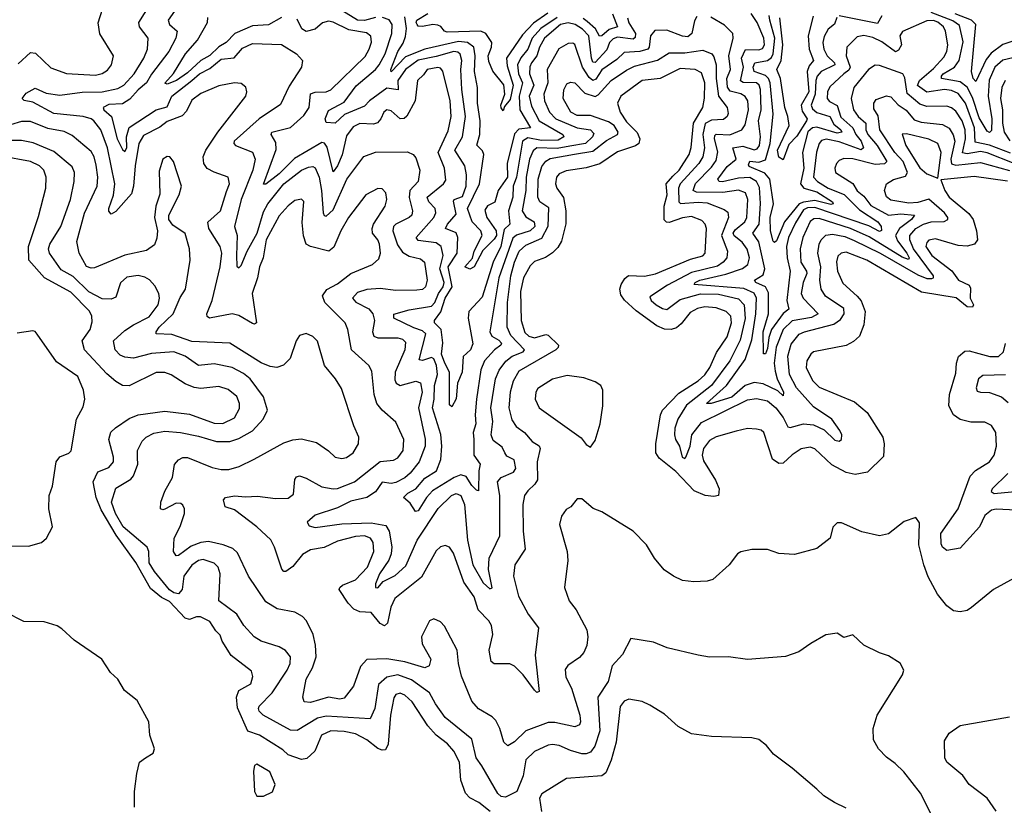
# Model space of a CAD drawing. Extents: x 1933546 to 2138868, y 524910 to 667279.
# Tile 326 of 466: x 2039426 to 2043821, y 611083 to 614587. Entities that reach past the tile are written whole.
import ezdxf

# ---------------------------------------------------------------- set-up
doc = ezdxf.new("R2010")
doc.units = 0

msp = doc.modelspace()

# ---------------------------------------------------------------- linework, layer by layer
at = {"layer": '0CON10XD'}
for points in [[(2042604.2, 613234.2), (2042600.3, 613265), (2042579.5, 613285), (2042535, 613302), (2042485, 613305.9), (2042451.5, 613298.5), (2042418.9, 613281.1), (2042379.3, 613230.7), (2042357.6, 613212.4), (2042335, 613204.7), (2042305, 613205.8), (2042270.8, 613220.8), (2042178.7, 613288.7), (2042126.3, 613336.3), (2042110.2, 613360.2), (2042105.8, 613385), (2042110.5, 613405), (2042127.5, 613432.5), (2042144.2, 613445.8), (2042215, 613442.4), (2042265, 613453.3), (2042421.3, 613518.7), (2042475, 613534.1), (2042486.1, 613545), (2042492.4, 613655), (2042485.9, 613675), (2042471.6, 613691.6), (2042425, 613708.3), (2042385, 613703.7), (2042325, 613682.2), (2042313.6, 613683.6), (2042303.7, 613693.7), (2042303.6, 613755), (2042316.4, 613805), (2042311.6, 613855), (2042341.6, 613888.4), (2042370, 613915), (2042414.9, 613985.1), (2042423.8, 614016.2), (2042434, 614125), (2042476.1, 614195), (2042483.4, 614236.6), (2042485.2, 614305), (2042469.4, 614349.4), (2042442, 614365), (2042375, 614369), (2042285, 614324.8), (2042204.5, 614315.5), (2042110, 614245), (2042095.3, 614215), (2042106.2, 614175), (2042135, 614131), (2042183.1, 614083.1), (2042193.8, 614055), (2042190, 614035), (2042175, 614024.8), (2042095, 613997.6), (2042016.2, 613943.8), (2041955, 613925.6), (2041865, 613913.3), (2041835, 613899.1), (2041822.9, 613885), (2041818.2, 613855), (2041824.7, 613835), (2041854.1, 613794.1), (2041864, 613735), (2041864.4, 613675.6), (2041845, 613599.4), (2041828.8, 613571.2), (2041805, 613546.7), (2041774, 613526), (2041725, 613507.6), (2041705, 613489.2), (2041675, 613435.6), (2041662.3, 613375), (2041665.2, 613245), (2041681.4, 613191.4), (2041698.9, 613175), (2041725, 613167.7), (2041775, 613182.1), (2041785, 613180), (2041831.1, 613135), (2041830, 613125), (2041819.6, 613115), (2041655, 613019.5), (2041628.8, 612975), (2041615.7, 612925), (2041610.2, 612855), (2041622.8, 612802.8), (2041642.4, 612772.4), (2041679.6, 612745), (2041714.5, 612705), (2041745.6, 612685.6), (2041750.3, 612675), (2041736.6, 612615), (2041738.1, 612535), (2041725.5, 612514.5), (2041694, 612486), (2041679.6, 612465), (2041672, 612425), (2041674.1, 612305), (2041682.9, 612225), (2041637.3, 612155), (2041630.8, 612105), (2041652.5, 612015), (2041696.4, 611935), (2041742.5, 611875), (2041727.8, 611752.2), (2041745, 611591.2), (2041735, 611586), (2041725, 611596), (2041673.6, 611665), (2041635, 611703.5), (2041613.6, 611713.6), (2041545, 611714.3), (2041531.4, 611725), (2041522.7, 611775), (2041538.8, 611845), (2041532.7, 611885), (2041521.2, 611905), (2041472.3, 611955), (2041455, 612013.3), (2041408.5, 612078.5), (2041362.5, 612207.5), (2041345, 612234.3), (2041325, 612242.2), (2041305, 612235.5), (2041285, 612218.1), (2041219.5, 612100.5), (2041101.3, 612005), (2041082.7, 611967.3), (2041067.7, 611895), (2041055, 611883.6), (2041035, 611893.8), (2040995, 611942.7), (2040945, 611946), (2040917.9, 611957.9), (2040892.7, 611985), (2040852.9, 612045), (2040855.4, 612055), (2040867.9, 612065), (2040925, 612088.6), (2040978.8, 612145), (2041007.2, 612215), (2041004.3, 612254.3), (2040992.7, 612275), (2040965, 612284.3), (2040925, 612282.2), (2040845, 612261.7), (2040785, 612232.6), (2040725, 612222.4), (2040688.9, 612201.1), (2040645, 612148.7), (2040615, 612125.5), (2040605, 612125.6), (2040596.1, 612136.1), (2040564.2, 612234.2), (2040546.7, 612266.7), (2040485.6, 612325), (2040385, 612401.1), (2040343.8, 612413.8), (2040335.7, 612445), (2040344.7, 612455.3), (2040385, 612462.5), (2040435, 612458.3), (2040487.6, 612462.4), (2040568.3, 612451.7), (2040625, 612452.7), (2040648.8, 612471.2), (2040655, 612536.7), (2040661.8, 612548.2), (2040675, 612552.7), (2040705, 612542.7), (2040775, 612503.1), (2040825, 612494.1), (2040845, 612496.6), (2040920.9, 612525), (2041035, 612615.7), (2041095, 612622.3), (2041115, 612632.1), (2041137.8, 612665), (2041140.4, 612715), (2041105, 612791.1), (2041043.8, 612845), (2041021.3, 612875), (2041008.4, 612915), (2040998.5, 613018.5), (2040984.5, 613045), (2040908.2, 613115), (2040891.5, 613205), (2040879.2, 613235), (2040789.1, 613325), (2040778.2, 613355), (2040796.9, 613383.1), (2040845, 613408.4), (2040905, 613454.1), (2041000.6, 613495), (2041030.1, 613519.9), (2041037.6, 613545), (2041032.9, 613585), (2041025.5, 613605.5), (2041001.9, 613635), (2040999.5, 613655), (2041005.2, 613675), (2041058.2, 613755), (2041065.4, 613785.4), (2041061.1, 613815), (2041045, 613833.1), (2041025, 613834.5), (2040972.2, 613805), (2040894.1, 613705), (2040859.2, 613645), (2040828.3, 613571.7), (2040805.8, 613554.2), (2040725, 613575.4), (2040705.8, 613585.8), (2040692.7, 613622.7), (2040687.6, 613682.4), (2040695.3, 613775.3), (2040685, 613786.7), (2040655, 613780), (2040625, 613756.8), (2040585, 613711.5), (2040526.4, 613605), (2040513.9, 613525), (2040496.2, 613485), (2040488, 613435), (2040464.4, 613365.6), (2040482.9, 613235), (2040475, 613229.5), (2040465, 613232.3), (2040405, 613267.3), (2040375, 613275.3), (2040273.3, 613255), (2040262.8, 613262.8), (2040261.8, 613275), (2040286.2, 613333.8), (2040322, 613485), (2040328.4, 613545), (2040321.2, 613575), (2040271.3, 613655), (2040266.2, 613683.8), (2040322.8, 613735), (2040349, 613821), (2040362.3, 613855), (2040356.9, 613885), (2040295, 613906.2), (2040263.8, 613923.8), (2040248.8, 613945), (2040244.7, 613974.7), (2040257.6, 614005), (2040311.2, 614085), (2040435.7, 614245), (2040440.8, 614265), (2040435.8, 614285.8), (2040415, 614302), (2040385, 614305.6), (2040315, 614291.5), (2040235, 614257.1), (2040195, 614228.1), (2040171.1, 614178.9), (2040151.3, 614158.7), (2040085, 614132.3), (2040052.2, 614107.8), (2039979.6, 614070.4), (2039958.6, 614035), (2039941.3, 613935), (2039934.8, 613845), (2039925, 613810), (2039855, 613731.1), (2039835, 613719.2), (2039825, 613733.3), (2039824.7, 613745), (2039845, 613804.4), (2039851.5, 613855), (2039818.2, 614015), (2039789.3, 614095), (2039757.9, 614135), (2039745, 614145.2), (2039710, 614155), (2039578.4, 614168.4), (2039485, 614218.6), (2039446.5, 614226.5), (2039438.1, 614235), (2039455, 614259.1), (2039495, 614281.5), (2039545, 614258.4), (2039605, 614250), (2039705, 614263.6), (2039795, 614265.7), (2039865, 614280.4), (2039891.2, 614295), (2039937.2, 614345), (2039980.3, 614415), (2039996.4, 614455), (2039999.2, 614505), (2039961.8, 614555), (2039958.5, 614575), (2040008.7, 614655)], [(2040138.6, 614655), (2040089.4, 614585), (2040095.4, 614565), (2040130, 614535), (2040122.9, 614505), (2040092.4, 614445), (2040015, 614344.2), (2039992.3, 614305), (2039955, 614274.4), (2039918.1, 614231.9), (2039885, 614210.8), (2039825, 614209.2), (2039798.5, 614195), (2039802.3, 614185), (2039836, 614155), (2039861.7, 614055), (2039885, 614007.1), (2039895, 613998.9), (2039904.7, 614015.3), (2039903.9, 614065), (2039914.5, 614105.5), (2040035, 614184.8), (2040085, 614198.4), (2040105.4, 614245), (2040195, 614316.2), (2040229.4, 614345), (2040275, 614368.8), (2040325, 614411), (2040383.4, 614416.6), (2040420.3, 614459.7), (2040465, 614481.2), (2040595, 614476.2), (2040661.9, 614435), (2040688.6, 614405), (2040684.4, 614375), (2040629.2, 614290.8), (2040591, 614209), (2040495, 614144.7), (2040383.5, 614045), (2040381.8, 614035), (2040390, 614025), (2040465.6, 613995.6), (2040477.5, 613965), (2040467.5, 613915), (2040415.1, 613784.9), (2040384.7, 613665), (2040396.7, 613625), (2040393.8, 613535), (2040395, 613487.5), (2040405, 613480), (2040415, 613490.6), (2040441.3, 613555), (2040486, 613635), (2040515, 613729.2), (2040533.6, 613765), (2040605, 613854.8), (2040685, 613915.8), (2040715, 613929.7), (2040735, 613932.3), (2040745, 613925.5), (2040763.5, 613885), (2040774, 613825), (2040780.3, 613725), (2040785, 613712.9), (2040795, 613710.4), (2040825, 613738.4), (2040887.4, 613875), (2040962.7, 613977.3), (2041014.7, 613995.3), (2041157.9, 613997.9), (2041182.9, 613985), (2041195, 613970), (2041212.2, 613915), (2041204.7, 613865), (2041168.1, 613825), (2041164.2, 613794.2), (2041180.4, 613735), (2041176.2, 613715), (2041165, 613704), (2041105, 613674.7), (2041095.2, 613664.8), (2041092.3, 613645), (2041113.1, 613583.1), (2041135, 613550.3), (2041165, 613532.6), (2041215, 613520.4), (2041233.1, 613505), (2041244.7, 613425.3), (2041238.5, 613395), (2041225, 613383.8), (2041199.5, 613380.5), (2041105, 613378.6), (2041035, 613388.1), (2040975.9, 613384.1), (2040935, 613370.2), (2040912, 613345), (2040926.2, 613326.2), (2040985, 613296.6), (2041003.3, 613275), (2041009.6, 613245), (2041001.9, 613195), (2041007.3, 613175), (2041025, 613168.3), (2041115, 613168.6), (2041135, 613162.3), (2041149.2, 613149.2), (2041146.2, 613115), (2041102.5, 613015), (2041101.2, 612981.2), (2041106.5, 612965), (2041125, 612955.4), (2041195, 612974.6), (2041215, 612966.5), (2041223.3, 612925), (2041206.3, 612855), (2041236.1, 612716.1), (2041237, 612685), (2041209.1, 612615), (2041169, 612565), (2041145, 612544), (2041105, 612522.5), (2041085, 612517.8), (2041045, 612524), (2041015, 612481.7), (2040976.2, 612455), (2040905, 612438.7), (2040845, 612410.2), (2040745, 612377.1), (2040710, 612345), (2040719.2, 612329.2), (2040745, 612322.1), (2040865, 612337.6), (2040995, 612343.2), (2041060.6, 612330.6), (2041076.1, 612306.1), (2041087, 612235), (2041084, 612205), (2041074, 612176), (2041032.8, 612115), (2041015, 612070), (2041014.5, 612054.5), (2041025, 612052.9), (2041048.5, 612081.5), (2041102.4, 612107.6)], [(2039419.5, 614390.5), (2039475, 614440.4), (2039497.3, 614437.3), (2039565, 614372.3), (2039635, 614347.2), (2039765, 614339.2), (2039795, 614346.8), (2039818.7, 614361.3), (2039835.5, 614385), (2039845.6, 614425), (2039783.7, 614523.6), (2039776.9, 614573.1), (2039796.6, 614633.4)], [(2041015, 614596.7), (2040965, 614583.2), (2040934.9, 614584.9), (2040865, 614628.1)], [(2041784.2, 614615.9), (2041719.4, 614570.6), (2041670.8, 614519.2), (2041598.7, 614415), (2041601.6, 614381.6), (2041629.3, 614295), (2041615, 614231.1), (2041590.7, 614199.3), (2041585, 614180), (2041575, 614193.8), (2041574.7, 614205), (2041591.6, 614255), (2041586.9, 614296.9), (2041537.8, 614357.7), (2041521, 614401), (2041517.4, 614425), (2041532.6, 614465), (2041533.8, 614485), (2041507.5, 614525), (2041485, 614536.3), (2041335, 614530.5), (2041321.9, 614535), (2041306, 614556), (2041292.6, 614562.6), (2041270, 614565), (2041225, 614556.9), (2041205, 614558.6), (2041200, 614565), (2041195.5, 614575), (2041199.1, 614585), (2041247.5, 614615)], [(2042073.1, 614613.1), (2042094.5, 614555), (2042057.1, 614542.9), (2042025, 614514.4), (2042015, 614513.4), (2041996.4, 614546.4), (2041959.2, 614579.2), (2041941.5, 614591.5)], [(2043105.7, 614345), (2043042.9, 614287.1), (2043031.9, 614265), (2043030, 614235), (2043041.2, 614221.2), (2043075, 614203.4), (2043091.6, 614151.6), (2043144.9, 614104.9), (2043158, 614075), (2043181.8, 614045), (2043192.5, 614015), (2043183.1, 614006.9), (2043085, 614041.4), (2043026.6, 614053.4), (2043005, 614048.7), (2042994.8, 614035.2), (2042983.4, 613996.6), (2042970, 613885), (2042987.5, 613865), (2043035, 613835.2), (2043107.2, 613807.2), (2043175, 613738.8), (2043256.6, 613685), (2043271.1, 613665), (2043272.8, 613647.2), (2043265, 613642), (2043217.1, 613667.1), (2042975, 613749.1), (2042942.8, 613747.2), (2042925, 613739.1), (2042889.2, 613680.8), (2042858.5, 613615), (2042849.9, 613575), (2042851.8, 613525), (2042866.2, 613465), (2042851.3, 613335), (2042859.1, 613295), (2042835, 613277), (2042782.2, 613205), (2042770.3, 613169.7), (2042765, 613120), (2042755, 613097.1), (2042746.4, 613096.4), (2042745.6, 613195), (2042768.7, 613275), (2042768.5, 613368.5), (2042756, 613396), (2042712.2, 613415), (2042706.7, 613425), (2042745, 613448.8), (2042752.8, 613475), (2042725.3, 613595.3), (2042699.5, 613635), (2042726.9, 613675), (2042732.9, 613767.1), (2042728.7, 613838.7), (2042715.1, 613865.1), (2042685, 613882.4), (2042635, 613880.6), (2042563.9, 613863.9), (2042549.2, 613865), (2042542.8, 613875), (2042585, 613932.7), (2042623.8, 613965), (2042609.3, 614015), (2042655, 614022.8), (2042705, 614006.6), (2042718.9, 614011.1), (2042729, 614025), (2042733.5, 614065), (2042724.9, 614135), (2042736.5, 614185), (2042733.5, 614275), (2042726.6, 614295), (2042714.9, 614304.9), (2042656.4, 614306.4), (2042644.4, 614314.4), (2042657.7, 614375), (2042647.7, 614415), (2042665.9, 614454.1), (2042725, 614451.7), (2042741.7, 614458.3), (2042750.7, 614475), (2042747.6, 614505), (2042719, 614575), (2042691, 614615)], [(2043073.2, 614596.8), (2043063.1, 614566.9), (2043035.9, 614544.1), (2043017.7, 614512.3), (2043011.3, 614485), (2043015.2, 614455), (2043030, 614425), (2043064.1, 614395), (2043064.4, 614385), (2043003.9, 614356.1), (2042986.1, 614335), (2042979.9, 614315), (2042977.9, 614255), (2042958.7, 614205), (2042965, 614189.8), (2042985, 614173.2), (2043042.8, 614155), (2043060.8, 614120.8), (2043092.2, 614095), (2043096.5, 614085), (2043075, 614081.3), (2042985, 614107.2), (2042965, 614103.9), (2042945, 614087.3), (2042920.1, 613995), (2042926.5, 613925), (2042911.3, 613855), (2042926.6, 613835), (2042985, 613818.8), (2043053.9, 613773.9), (2043058.2, 613765), (2043047.7, 613762.3), (2042975, 613779.7), (2042925, 613773.5), (2042905.4, 613765), (2042841, 613685), (2042805, 613600.8), (2042795, 613592.9), (2042789.3, 613599.3), (2042777.8, 613645), (2042777, 613705), (2042790.7, 613765), (2042774.9, 613874.9), (2042752, 613902), (2042682.6, 613932.6), (2042679.1, 613939.1), (2042685, 613955.2), (2042725, 613951.6), (2042755, 613961.1), (2042776.1, 614035), (2042789.5, 614165), (2042775.7, 614305.7), (2042768.6, 614325), (2042755, 614338.6), (2042704.8, 614355), (2042700.1, 614375), (2042707.2, 614395), (2042764.7, 614405.3), (2042781.6, 614418.4), (2042790.1, 614435), (2042796.5, 614505), (2042774.9, 614584.9), (2042771.7, 614605)], [(2042967.9, 614602.1), (2042946.1, 614515), (2042949.9, 614455), (2042969, 614405), (2042949.7, 614380.3), (2042941.8, 614355), (2042948.7, 614265), (2042914.2, 614205), (2042918.9, 614178.9), (2042941, 614145), (2042939, 614135), (2042895, 614068), (2042860.2, 614029.8), (2042835, 613961.2), (2042815, 613973.1), (2042809, 614005), (2042861.8, 614115), (2042855.2, 614155.2), (2042841.7, 614195), (2042822, 614325), (2042806.4, 614365), (2042824.9, 614405), (2042833.2, 614475), (2042819.8, 614595)], [(2043275, 614604.1), (2043255, 614569.1), (2043085, 614604.1)], [(2043885, 614423.1), (2043815, 614406), (2043779.4, 614375), (2043753.3, 614316.7), (2043749.3, 614245), (2043766.2, 614145), (2043765, 614093.3), (2043755, 614083.3), (2043745, 614089.1), (2043709.4, 614149.4), (2043679.6, 614239.6), (2043655, 614285.2), (2043625, 614308.9), (2043541.5, 614325), (2043540.5, 614335), (2043548.3, 614345), (2043599, 614375), (2043620.3, 614405), (2043637.8, 614487.8), (2043621.6, 614561.6), (2043591.7, 614581.7), (2043495, 614619.5)], [(2043898.5, 614505), (2043815, 614476.6), (2043762.4, 614437.6), (2043740.8, 614409.2), (2043695, 614311.5), (2043683, 614325), (2043675.3, 614355), (2043694.2, 614565), (2043675.1, 614585.1), (2043602.5, 614612.5)], [(2040595, 614597.2), (2040536.7, 614563.3), (2040465, 614560), (2040386.2, 614525), (2040348.1, 614485), (2040315, 614466.1), (2040275, 614426.4), (2040235.7, 614404.3), (2040175, 614349.4), (2040126.2, 614315), (2040085, 614298.8), (2040073.8, 614303.8), (2040113.4, 614346.6), (2040165.8, 614435), (2040220.8, 614495), (2040264.8, 614575), (2040266.1, 614596.1)], [(2041244.6, 614365), (2041229.5, 614340.5), (2041202.5, 614315), (2041191.3, 614225), (2041154, 614156), (2041143.3, 614146.7), (2041125, 614144.7), (2041085, 614180), (2041065, 614184.2), (2041051.4, 614175), (2041038.5, 614145), (2041022.9, 614127.1), (2041005, 614121.1), (2040945, 614123.2), (2040915, 614109.1), (2040885, 614068.9), (2040865.7, 613984.3), (2040845, 613934.6), (2040825, 613908.6), (2040798.5, 614018.5), (2040786.5, 614036.5), (2040775, 614039.4), (2040652.6, 613967.4), (2040585, 613898.6), (2040525, 613853.6), (2040515, 613853.8), (2040571.7, 614008.3), (2040569.4, 614039.4), (2040548.5, 614075), (2040552.5, 614085), (2040635, 614105.9), (2040695, 614158.8), (2040717.8, 614195), (2040724.6, 614255.4), (2040745, 614263.3), (2040795, 614264.8), (2040815, 614273.8), (2040968, 614422), (2040987, 614455), (2040996.6, 614486.6), (2040993.4, 614513.4), (2040975, 614527.7), (2040895, 614541.4), (2040825, 614576), (2040805, 614580.2), (2040777.5, 614572.5), (2040745, 614544), (2040705, 614534.2), (2040686.1, 614546.1), (2040665, 614588.5)], [(2042139.5, 614595), (2042145, 614573.3), (2042175.1, 614525.1), (2042173.1, 614506.9), (2042165, 614500.6), (2042095, 614508.9), (2042075, 614501.9), (2042059.2, 614485), (2042047.7, 614452.3), (2041995, 614395.7), (2041985, 614397.8), (2041978.6, 614415), (2041967.1, 614515), (2041938.4, 614545), (2041906, 614566), (2041875, 614572.6), (2041839.7, 614565), (2041769, 614505), (2041746.3, 614465), (2041735.1, 614425), (2041711.1, 614395), (2041703.9, 614376.1), (2041702.5, 614345), (2041721.5, 614295), (2041701.1, 614245), (2041710.9, 614200.9), (2041745.1, 614135.1), (2041850.4, 614075), (2041854.7, 614065), (2041830.2, 614049.8), (2041755, 614048.2), (2041695, 614060.6), (2041670.2, 614045), (2041643.9, 613885), (2041629.4, 613845), (2041627.9, 613795), (2041608.1, 613735), (2041614.8, 613675.2), (2041588.8, 613651.2), (2041573.8, 613575), (2041540.2, 613505), (2041490.3, 613349.7), (2041431.1, 613285), (2041427.9, 613255), (2041448.5, 613141.5), (2041438.2, 613115), (2041405.8, 613084.2), (2041401.7, 613015), (2041381.2, 612965), (2041375, 612896), (2041355, 612860), (2041345, 612868.8), (2041344.5, 613015), (2041324.2, 613055), (2041309.6, 613095), (2041315.6, 613145.6), (2041307.4, 613205), (2041277.5, 613235), (2041277.5, 613245), (2041306.9, 613283.1), (2041326.1, 613345), (2041357.5, 613395), (2041339.2, 613485), (2041379, 613545), (2041382.3, 613615), (2041375, 613635.8), (2041326.5, 613655), (2041336, 613675), (2041375, 613720), (2041362.3, 613777.7), (2041365.8, 613784.2), (2041402.4, 613797.6), (2041419.5, 613845), (2041421.3, 613895), (2041413.6, 613935), (2041369, 614005), (2041402.4, 614065), (2041415.8, 614155), (2041400, 614275), (2041395.5, 614365), (2041400.2, 614405), (2041392.8, 614432.8), (2041382.6, 614442.6), (2041365, 614445.1), (2041285, 614422.3), (2041205, 614405.9), (2041147.8, 614365), (2041114.1, 614315), (2041115.4, 614274.6), (2041065, 614281), (2040987.7, 614225), (2040965, 614201), (2040875.8, 614164.2), (2040835, 614125.5), (2040795, 614128.6), (2040790.4, 614145), (2040805, 614182.1), (2040875, 614218.6), (2040928.1, 614291.9), (2041015, 614364.4), (2041030.5, 614385), (2041057.1, 614435), (2041086.8, 614525), (2041088.4, 614565), (2041075, 614586.3), (2041046.3, 614596.3)], [(2041825, 614596.4), (2041752.4, 614547.6), (2041714.3, 614505), (2041694.1, 614455), (2041662.7, 614417.3), (2041648.1, 614385), (2041653.3, 614345), (2041671.3, 614305), (2041655.7, 614245), (2041659.3, 614185), (2041706.3, 614105), (2041655, 614098.5), (2041635, 614077), (2041602, 613945), (2041603.9, 613885), (2041562.8, 613825), (2041546.8, 613773.2), (2041515, 613757.1), (2041502.9, 613737.1), (2041511.5, 613705), (2041553.3, 613645), (2041555, 613624.8), (2041545, 613607.6), (2041493.2, 613556.8), (2041455, 613483.8), (2041435, 613474.2), (2041413.3, 613485), (2041447.2, 613522.8), (2041455.7, 613555), (2041491.3, 613625), (2041485.3, 613645), (2041446.3, 613685), (2041424.7, 613744.7), (2041479.4, 613855), (2041497.6, 613985), (2041491.9, 614001.9), (2041466.8, 614026.8), (2041479.8, 614075), (2041482.1, 614135), (2041469.4, 614215), (2041470.5, 614285), (2041456.1, 614355), (2041459.7, 614425), (2041453, 614465), (2041424.6, 614485), (2041385, 614489.5), (2041235, 614454.9), (2041148.3, 614421.7), (2041083.9, 614353.9), (2041083.2, 614365), (2041113.8, 614445), (2041137.8, 614482.2), (2041147.8, 614512.2), (2041152.9, 614547.1), (2041145, 614599.4)], [(2042449.6, 614600.4), (2042438.7, 614581.3), (2042426.7, 614525), (2042409.2, 614510.8), (2042385, 614513), (2042315, 614540), (2042261.6, 614538.4), (2042242.2, 614515), (2042236.5, 614465), (2042230, 614455), (2042195, 614444.3), (2042125, 614440.5), (2042091.3, 614408.7), (2042025, 614363), (2041997.9, 614322.1), (2041985, 614316.2), (2041969.1, 614329.1), (2041938.7, 614375), (2041905, 614476.4), (2041895, 614482.3), (2041875, 614480), (2041833.6, 614456.4), (2041781.2, 614365), (2041783.6, 614305), (2041765.8, 614255), (2041768.8, 614225), (2041791.3, 614175), (2041819.5, 614145), (2041915, 614104.1), (2041975, 614095.6), (2041988.8, 614078.8), (2041983.5, 614065), (2041952.5, 614035), (2041882.4, 614022.4), (2041825, 614012.1), (2041735.4, 614014.6), (2041717.8, 614002.2), (2041702.6, 613965), (2041687.2, 613885), (2041686.4, 613825), (2041668.7, 613735), (2041685, 613707.3), (2041723.5, 613685), (2041725.5, 613665), (2041704.5, 613645.5), (2041643.6, 613626.4), (2041627.2, 613612.8), (2041565.4, 613435), (2041524.6, 613195), (2041534.6, 613175), (2041565, 613157.9), (2041576.6, 613143.4), (2041574.7, 613135), (2041545.1, 613114.9), (2041501.9, 613065), (2041485.2, 613025), (2041466, 612895), (2041459.6, 612825), (2041462.2, 612785), (2041450.6, 612745), (2041453.9, 612713.9), (2041454.2, 612644.2), (2041481.8, 612605), (2041475.2, 612574.8), (2041475, 612486), (2041465, 612488.5), (2041445, 612509.5), (2041419.3, 612549.3), (2041395, 612556.2), (2041365.3, 612544.7), (2041269.3, 612485), (2041241.6, 612455), (2041205, 612396.2), (2041193.9, 612393.9), (2041169.8, 612429.8), (2041139.4, 612455), (2041158.9, 612475), (2041194.9, 612495.1), (2041235, 612541.3), (2041287.3, 612575), (2041306.2, 612625), (2041311.1, 612685), (2041306.4, 612736.4), (2041269.4, 612855), (2041277.2, 612895), (2041278.2, 612955), (2041290.8, 613005), (2041286.6, 613045), (2041275, 613073.6), (2041265, 613080), (2041225, 613066.8), (2041209.8, 613069.8), (2041239, 613185), (2041225, 613199), (2041185, 613211.9), (2041096.5, 613255), (2041096.9, 613273.1), (2041165, 613292.9), (2041265, 613308.8), (2041280.1, 613325), (2041295.8, 613365), (2041316.5, 613395), (2041321.1, 613415), (2041301.3, 613475), (2041316.5, 613535), (2041308.3, 613575), (2041285, 613591.7), (2041205, 613602.7), (2041196, 613615), (2041274.7, 613705), (2041283.8, 613725), (2041280.3, 613745), (2041253.1, 613775), (2041245, 613795.5), (2041318.8, 613855), (2041328.9, 613871.1), (2041323.1, 613925), (2041294.3, 613995), (2041338.7, 614091.3), (2041351.9, 614155), (2041348.4, 614225), (2041315, 614357.5), (2041305, 614370), (2041293.2, 614373.2), (2041244.6, 614365)], [(2043865.8, 613945.8), (2043745, 613992.6), (2043715, 613998.7), (2043655, 613988.6), (2043635, 613993.2), (2043648.1, 614055), (2043646.5, 614095), (2043633, 614135), (2043605, 614178.1), (2043585, 614193.9), (2043565, 614200.4), (2043475, 614199.6), (2043445, 614210.7), (2043387.2, 614257.2), (2043377.7, 614327.7), (2043367.8, 614345), (2043265, 614383.2), (2043245, 614383.5), (2043214.8, 614365.2), (2043150.5, 614285), (2043138.3, 614235), (2043149, 614185), (2043169.6, 614155), (2043203, 614125), (2043203.7, 614095), (2043212.4, 614075), (2043254.1, 614025), (2043297.2, 613955), (2043286.1, 613943.9), (2043245, 613941.5), (2043145, 613965.6), (2043105, 613968.1), (2043085, 613959.2), (2043072.5, 613945), (2043064.7, 613925), (2043068.2, 613905), (2043145, 613856.8), (2043164, 613824), (2043195, 613799.8), (2043225, 613758.8), (2043304.9, 613714.9), (2043359.4, 613720.6), (2043421.1, 613715), (2043406.5, 613695), (2043353.1, 613655), (2043336.2, 613625), (2043345, 613600.2), (2043386.5, 613545), (2043396.8, 613525), (2043393.2, 613516.8), (2043365, 613527.7), (2043218.1, 613618.1), (2043135, 613655.5), (2042995, 613699.7), (2042971.6, 613698.4), (2042955, 613686.8), (2042921.9, 613615), (2042910.5, 613565), (2042913.4, 613505), (2042938.8, 613465), (2042939.3, 613455), (2042923.1, 613415), (2042915.2, 613365), (2042923.6, 613345), (2042991.1, 613275), (2042961.1, 613258.9), (2042875, 613243.2), (2042834.2, 613205), (2042803.4, 613126.6), (2042794.7, 613055), (2042798.7, 613018.7), (2042807.4, 612985), (2042836.1, 612925), (2042835, 612909.5), (2042811.1, 612931.1), (2042745, 612962), (2042705, 612968.7), (2042664.9, 612955.1), (2042605, 612903.2), (2042512.5, 612875), (2042492.5, 612875), (2042581.5, 612955), (2042665, 613071.6), (2042695, 613159.4), (2042712.6, 613275), (2042715.7, 613345), (2042705, 613367.4), (2042658.3, 613388.3), (2042437.5, 613405), (2042441.5, 613415), (2042462.9, 613425), (2042578.8, 613451.2), (2042653.1, 613476.9), (2042676.3, 613495), (2042683.6, 613525), (2042673.6, 613563.6), (2042650.9, 613595), (2042615, 613622.6), (2042611.3, 613635), (2042620.4, 613649.6), (2042662.8, 613685), (2042672.8, 613705), (2042676.1, 613785), (2042666.2, 613815), (2042635, 613826.2), (2042565, 613816.2), (2042447.8, 613817.8), (2042432.1, 613825), (2042443.2, 613856.8), (2042515, 613928.4), (2042535, 613958.5), (2042542.7, 613997.3), (2042528, 614055), (2042529.6, 614070.4), (2042535, 614075.7), (2042597, 614073), (2042650, 614095), (2042665, 614118.1), (2042678.9, 614185), (2042676, 614225), (2042664.5, 614244.5), (2042646.1, 614256.1), (2042597.3, 614267.3), (2042585.7, 614285.7), (2042582.7, 614325), (2042598.5, 614365), (2042591.7, 614425), (2042610.9, 614505), (2042609.5, 614525), (2042571.8, 614561.8), (2042511.7, 614598.3)], [(2043848.9, 613991.1), (2043755, 614027.2), (2043690.7, 614040.7), (2043688.4, 614105), (2043648, 614215), (2043615, 614257.6), (2043585, 614271.1), (2043555, 614275.4), (2043475, 614263.4), (2043433.5, 614293.5), (2043442.2, 614315), (2043505, 614368.7), (2043551, 614419), (2043564.8, 614445), (2043568.9, 614475), (2043558.3, 614535), (2043550.4, 614555), (2043525, 614575.8), (2043505, 614583.9), (2043475, 614581), (2043366.4, 614533.6), (2043354.4, 614515), (2043362.4, 614475), (2043349.2, 614450.8), (2043336.2, 614443.8), (2043275, 614488), (2043235, 614508), (2043195, 614516.2), (2043165, 614510.7), (2043118.2, 614465), (2043116.1, 614425), (2043133.5, 614375), (2043128, 614362), (2043105.7, 614345)], [(2041102.4, 612107.6), (2041149.6, 612150.4), (2041200.8, 612265), (2041295, 612406.2), (2041354.5, 612465), (2041375, 612473.8), (2041396.1, 612465), (2041412.5, 612425), (2041425.1, 612265), (2041449.7, 612155), (2041495, 612075.4), (2041525, 612048.1), (2041535, 612052.5), (2041519.1, 612135), (2041521.8, 612185), (2041570, 612285), (2041569, 612465), (2041558.8, 612525), (2041575.5, 612545), (2041631, 612569), (2041641.6, 612585), (2041633.8, 612623.8), (2041600.8, 612640.8), (2041592.1, 612655), (2041579.5, 612679.5), (2041540.2, 612710.2), (2041530.8, 612735), (2041537.8, 612795), (2041529.5, 612855), (2041550.7, 612985), (2041566.7, 613023.3), (2041596.4, 613063.6), (2041624.4, 613085.6), (2041673.8, 613105), (2041679.3, 613115), (2041618.2, 613178.2), (2041602.7, 613215), (2041603.2, 613325), (2041618.1, 613445), (2041634.6, 613505), (2041656.1, 613555), (2041685, 613580.6), (2041756.9, 613613.1), (2041784.7, 613665.3), (2041787.9, 613747.9), (2041748.7, 613775), (2041739.8, 613795), (2041740.2, 613875), (2041757.3, 613932.7), (2041774.6, 613955.4), (2041795, 613967.7), (2041902.8, 613987.2), (2041985, 614000.5), (2042045, 614048), (2042095.4, 614074.6), (2042098.1, 614085), (2042079.4, 614115), (2042055, 614131.9), (2041975, 614159.7), (2041915, 614160), (2041886.6, 614175), (2041851.6, 614235), (2041855.7, 614274.3), (2041869.2, 614300.8), (2041885, 614308.8), (2041905, 614304.7), (2041949.6, 614259.6), (2041995.5, 614244.5), (2042009, 614251), (2042066.4, 614315), (2042135, 614361.2), (2042171.1, 614378.9), (2042273.9, 614406.1), (2042325, 614439.5), (2042395, 614439.7), (2042475, 614450.2), (2042515.2, 614435.2), (2042525, 614421.1), (2042534.8, 614385), (2042534.7, 614325), (2042546.2, 614246.2), (2042584.6, 614195), (2042588.8, 614168.8), (2042584.6, 614155), (2042568.5, 614141.5), (2042515, 614138.6), (2042486.6, 614123.4), (2042475.1, 614075), (2042483.6, 614015), (2042475.5, 613975), (2042457.7, 613945), (2042375.2, 613855), (2042366.6, 613835), (2042369, 613775), (2042376.5, 613766.5), (2042455, 613773.3), (2042495, 613770.6), (2042570.9, 613740.9), (2042588, 613728), (2042589.7, 613705), (2042558.8, 613625), (2042585.8, 613555), (2042582.5, 613525), (2042566.8, 613505), (2042541.8, 613488.2), (2042425, 613459.2), (2042317.7, 613402.3), (2042238.9, 613351.1), (2042245.3, 613335), (2042266.8, 613315), (2042295, 613298.3), (2042315, 613294.8), (2042375, 613338.6), (2042465.3, 613364.7), (2042545, 613362.5), (2042635, 613342), (2042660, 613315), (2042664.4, 613254.4), (2042642.3, 613157.7), (2042596.5, 613065), (2042513.9, 612955), (2042402.9, 612867.1), (2042364.4, 612805), (2042350.9, 612765), (2042349.8, 612735), (2042354.2, 612714.2), (2042371.4, 612685), (2042384, 612635), (2042395, 612630), (2042399.4, 612635), (2042419.3, 612685), (2042426.8, 612735), (2042469.7, 612790.3), (2042675, 612891.1), (2042715, 612897.6), (2042765, 612886.9), (2042802.1, 612855), (2042835, 612812.5), (2042855, 612771.6), (2042865, 612768.4), (2042925, 612784.3), (2042969.6, 612779.6), (2043017.9, 612757.9), (2043065, 612711.8), (2043085, 612706.9), (2043095.4, 612714.6), (2043096.1, 612735), (2043087.5, 612755), (2043051.8, 612805), (2042970.1, 612860.1), (2042894.4, 612945), (2042863, 613005), (2042854.5, 613085.5), (2042870, 613140), (2042906.3, 613183.7), (2042929.4, 613195), (2043061, 613229), (2043090.8, 613249.2), (2043106.5, 613275), (2043105, 613298), (2043023.7, 613353.7), (2043003.3, 613385), (2042997.3, 613425), (2043003, 613485), (2042988.6, 613545), (2042994.3, 613585), (2043003.6, 613605), (2043024.8, 613625.2), (2043055, 613629.8), (2043110, 613619.9), (2043151.6, 613601.6), (2043267.5, 613545), (2043435, 613448.3), (2043475, 613433), (2043497.6, 613432.4), (2043504.7, 613435.3), (2043505.6, 613445), (2043416.5, 613565), (2043399.5, 613605), (2043400, 613625), (2043426.5, 613655), (2043460, 613675), (2043495, 613685.8), (2043553, 613687), (2043570, 613695), (2043569.6, 613705), (2043554.2, 613725), (2043485, 613785.7), (2043435, 613771.8), (2043395, 613768.7), (2043315, 613782.5), (2043296.1, 613796.1), (2043286.7, 613825), (2043295.3, 613854.7), (2043326.6, 613873.4), (2043380.8, 613889.2), (2043389.2, 613905), (2043370.1, 613955), (2043333.4, 613995), (2043265.9, 614095), (2043258.4, 614158.4), (2043238.6, 614188.6), (2043238.9, 614215), (2043249.4, 614230.6), (2043295, 614246.9), (2043315, 614242.1), (2043347.3, 614207.3), (2043382.7, 614182.7), (2043419.8, 614139.8), (2043450.1, 614130.1), (2043545, 614119), (2043575, 614102.4), (2043593.8, 614073.8), (2043600, 614045), (2043583, 613965), (2043585, 613943.5), (2043605, 613937.5), (2043715, 613949.6), (2043845, 613914.7)], [(2043825.3, 614315), (2043810.2, 614285), (2043804.2, 614235), (2043813, 614185), (2043813.7, 614125), (2043820.4, 614085), (2043846.1, 614046.1)], [(2042695, 612223.8), (2042645, 612214), (2042630, 612205), (2042594, 612155), (2042520.4, 612089.6), (2042495, 612082.3), (2042435, 612079.3), (2042385, 612086.2), (2042344.2, 612105), (2042303.6, 612133.6), (2042260.6, 612185), (2042224.3, 612244.3), (2042165, 612306.2), (2042025, 612391.2), (2041986.4, 612406.4), (2041935, 612450), (2041915, 612450), (2041886.4, 612413.6), (2041865, 612402.5), (2041845, 612372.5), (2041836, 612335), (2041869.5, 612215), (2041873.6, 612175), (2041858.6, 612055), (2041879.4, 611995), (2041910.4, 611955), (2041958.1, 611865), (2041962.5, 611835), (2041958.2, 611795), (2041945, 611764.4), (2041925, 611742.5), (2041873.5, 611706.5), (2041861.6, 611688.4), (2041864.7, 611655), (2041888.8, 611605), (2041926.1, 611485), (2041929.6, 611455), (2041925, 611441.4), (2041905, 611433.4), (2041815, 611451.7), (2041785, 611451.9), (2041685.5, 611414.5), (2041635, 611365.4), (2041605, 611348.1), (2041587.5, 611365), (2041569.6, 611425), (2041551.7, 611461.7), (2041535, 611478.1), (2041475, 611513.3), (2041445, 611548), (2041398.2, 611658.2), (2041384.7, 611715), (2041379.5, 611775), (2041322.2, 611882.2), (2041305, 611901.1), (2041275, 611914.3), (2041256, 611905), (2041220, 611835), (2041223.2, 611803.2), (2041261.1, 611735), (2041254, 611705), (2041234.4, 611695.6), (2041145, 611723.1), (2041065, 611736), (2040976.6, 611733.4), (2040947.6, 611702.4), (2040915.7, 611614.3), (2040875, 611560.9), (2040855, 611555.8), (2040805, 611564.8), (2040725, 611541), (2040695.8, 611545), (2040689.6, 611565), (2040705.5, 611645), (2040733.8, 611696.2), (2040749.5, 611745), (2040746.6, 611796.6), (2040735.8, 611845), (2040706.7, 611905), (2040688.2, 611925), (2040655, 611944.4), (2040575, 611958.5), (2040525, 611990.5), (2040447.1, 612105), (2040398.6, 612208.6), (2040377.9, 612227.9), (2040334.8, 612244.8), (2040269.2, 612259.2), (2040235, 612254.5), (2040191.2, 612238.8), (2040135, 612196.7), (2040125, 612196), (2040113.5, 612215), (2040115.3, 612275), (2040143, 612327), (2040162.3, 612385), (2040162.7, 612405), (2040155, 612421.4), (2040145, 612429.1), (2040125, 612430.7), (2040075, 612403.5), (2040065, 612400), (2040054.2, 612405), (2040057.1, 612435), (2040075, 612484), (2040109.1, 612545), (2040117.8, 612602.2), (2040135, 612623.3), (2040155, 612633.5), (2040175, 612633.6), (2040285, 612590), (2040325, 612580.7), (2040359.3, 612580.7), (2040405.4, 612594.6), (2040473.6, 612626.4), (2040605, 612699.7), (2040645, 612713.3), (2040685, 612717.9), (2040750.8, 612700.8), (2040805, 612664.4), (2040835, 612635.5), (2040865, 612629.6), (2040885, 612633.9), (2040915, 612654.5), (2040939.4, 612695), (2040940.6, 612725), (2040917.3, 612775), (2040862.3, 612942.3), (2040835.7, 612985.7), (2040786.8, 613045), (2040755, 613153.3), (2040735, 613174.3), (2040705, 613187.5), (2040675, 613178), (2040661.1, 613155), (2040633.5, 613075), (2040603.9, 613046.1), (2040573.8, 613036.2), (2040545, 613040.3), (2040505, 613056.4), (2040364, 613144), (2040195, 613151.4), (2040105, 613182.5), (2040036, 613185), (2040035.5, 613195), (2040048.4, 613215), (2040111.4, 613275), (2040142.8, 613347.2), (2040166.8, 613385), (2040187.7, 613515), (2040184.6, 613565.4), (2040165, 613632.9), (2040109.7, 613669.7), (2040092.5, 613695), (2040092.5, 613715), (2040138.1, 613805), (2040148.6, 613845), (2040112.9, 613955), (2040096.2, 613975), (2040085, 613977.1), (2040065.8, 613964.2), (2040048.3, 613911.7), (2040051.8, 613808.2), (2040033.5, 613755), (2040027.5, 613705), (2040040.8, 613645), (2040038.1, 613611.9), (2040027.8, 613582.2), (2039992, 613558), (2039895, 613536.8), (2039759.8, 613480.2), (2039745, 613477.9), (2039725, 613485.4), (2039692.4, 613545), (2039681.9, 613598.1), (2039716.2, 613723.9), (2039771.7, 613845), (2039775.2, 613885), (2039768.4, 613938.4), (2039758.7, 613975), (2039745, 613998.2), (2039660.4, 614070.4), (2039625, 614088), (2039552.1, 614102.1), (2039475, 614132.2), (2039435, 614132.2), (2039385, 614118.2)], [(2043525, 613880), (2043539.1, 613995), (2043525.2, 614035.2), (2043485, 614053.9), (2043385, 614078.2), (2043365, 614076.2), (2043382, 614025), (2043445, 613926.5), (2043475, 613899.3), (2043525, 613880)], [(2039935, 613225.2), (2040005, 613261.7), (2040045.2, 613315), (2040050.9, 613345), (2040047.2, 613365), (2040030.3, 613400.3), (2040006, 613426), (2039985, 613438.6), (2039955, 613446.1), (2039905, 613438.9), (2039876.2, 613413.8), (2039855, 613349.4), (2039835, 613340), (2039795, 613342.2), (2039735, 613372.5), (2039665, 613440.8), (2039611.2, 613471.2), (2039559.7, 613545), (2039555.3, 613565), (2039560.5, 613585), (2039609.7, 613665), (2039652.8, 613785), (2039669.5, 613865), (2039670.6, 613905), (2039660.7, 613930.7), (2039579.3, 613999.3), (2039486.9, 614036.9), (2039435, 614047.4), (2039375, 614048.4)], [(2041526, 611055), (2041475.9, 611095.9), (2041435, 611116.6), (2041416.6, 611136.6), (2041396, 611195), (2041389.8, 611275), (2041365, 611324.6), (2041336.6, 611356.6), (2041285.4, 611395.4), (2041247.7, 611437.7), (2041178.8, 611545), (2041145, 611574.2), (2041125, 611583.2), (2041105, 611577.2), (2041097.1, 611562.9), (2041081.6, 611485), (2041070.7, 611355), (2041059.3, 611330.7), (2041045, 611328.2), (2041025, 611336.1), (2040975.4, 611375), (2040925, 611401.5), (2040875, 611412.6), (2040815, 611415.5), (2040774.2, 611395), (2040743.9, 611325), (2040708.2, 611291.8), (2040685, 611287.6), (2040625, 611308.4), (2040600.3, 611330.3), (2040496.4, 611396.4), (2040445, 611413), (2040398, 611518), (2040394.6, 611565), (2040405.1, 611594.9), (2040458.8, 611625), (2040466.9, 611656.9), (2040461.1, 611681.1), (2040370.5, 611750.5), (2040330.8, 611815), (2040321.7, 611841.7), (2040301.2, 611861.2), (2040275, 611902.1), (2040234, 611924), (2040215, 611923.9), (2040185, 611912.3), (2040165, 611918), (2040095, 611992.3), (2040059.4, 612009.4), (2040010.5, 612050.5), (2039945.1, 612165.1), (2039857.4, 612287.4), (2039790.3, 612400.3), (2039767.8, 612455), (2039754.9, 612525), (2039775, 612570.9), (2039825, 612590), (2039844.7, 612615), (2039844.7, 612635), (2039824, 612715), (2039832.8, 612747.2), (2039853.4, 612766.6), (2039915, 612808.4), (2039955, 612824.2), (2040075, 612841.1), (2040185, 612827.4), (2040295, 612787.4), (2040333.7, 612786.3), (2040385, 612811.3), (2040407.2, 612852.8), (2040407.2, 612875), (2040395.6, 612905.6), (2040357.6, 612937.6), (2040315, 612950.2), (2040235, 612941.9), (2040205, 612945.8), (2040165, 612962.3), (2040102.9, 613002.9), (2040075, 613012.6), (2040035, 613012.5), (2039915.8, 612954.2), (2039885, 612955.3), (2039855, 612973.8), (2039815, 613007.5), (2039715.7, 613115), (2039705.8, 613155), (2039741.6, 613205), (2039750.6, 613239.4), (2039749, 613265), (2039737.3, 613287.3), (2039655, 613371.5), (2039536.9, 613435), (2039467.5, 613515), (2039465.2, 613575), (2039510.7, 613709.3), (2039543.1, 613835), (2039545.1, 613885), (2039534.8, 613915), (2039514.7, 613934.7), (2039475, 613953.6), (2039345, 613978.3)], [(2043835, 613866.9), (2043686.9, 613886.9), (2043537.5, 613872.5), (2043555.4, 613825), (2043575.3, 613795), (2043662.6, 613722.6), (2043681.9, 613695), (2043697.9, 613645), (2043701.5, 613605), (2043688.1, 613585), (2043655, 613576.8), (2043615, 613580.4), (2043515, 613610), (2043485, 613603.1), (2043475, 613593.3), (2043471, 613575), (2043497.3, 613535), (2043587.2, 613467.2), (2043617.5, 613425), (2043665, 613402.9), (2043670, 613390), (2043669.3, 613345), (2043684, 613315), (2043680, 613305), (2043655, 613306.7), (2043605.9, 613345.9), (2043451.2, 613371.2), (2043208.5, 613515), (2043115, 613549.6), (2043093.8, 613546.2), (2043078.2, 613531.8), (2043073.1, 613506.9), (2043076.7, 613465), (2043101.4, 613411.4), (2043164.4, 613354.4), (2043182.4, 613332.4), (2043200.7, 613285), (2043193.8, 613226.2), (2043174.7, 613175.3), (2043148.9, 613151.1), (2043116.2, 613133.8), (2042970, 613105), (2042957.1, 613095), (2042940.6, 613065), (2042937.7, 613035), (2042965, 612978.1), (2042995, 612948.5), (2043153, 612883), (2043209.2, 612835), (2043278.6, 612725), (2043285.6, 612695), (2043282.1, 612637.9), (2043210.9, 612569.1), (2043155, 612558.3), (2043115, 612567.3), (2043051.5, 612601.5), (2042975, 612672.2), (2042955, 612680.6), (2042915, 612672.2), (2042875, 612646.2), (2042835, 612609.2), (2042815, 612607.1), (2042786.9, 612626.9), (2042766.9, 612686.9), (2042748, 612745), (2042735.6, 612755.6), (2042715, 612760.8), (2042675, 612762.9), (2042625, 612752.2), (2042535, 612726.6), (2042505, 612709.6), (2042479.1, 612675), (2042472.8, 612645), (2042479.3, 612619.3), (2042532.4, 612532.4), (2042548.2, 612495), (2042545.7, 612465), (2042525, 612460.2), (2042485.6, 612465), (2042437.3, 612485), (2042355, 612571.9), (2042280.5, 612630.5), (2042266.5, 612655), (2042265.3, 612695), (2042286.9, 612825), (2042295.3, 612845), (2042368.8, 612921.2), (2042455, 612976.3), (2042485, 613003.1), (2042506.4, 613035), (2042537, 613103), (2042585, 613172.9), (2042604.2, 613234.2)], [(2039315, 612240.4), (2039465, 612238.1), (2039523.3, 612255), (2039546.7, 612275), (2039572.5, 612325), (2039556.7, 612405), (2039557.5, 612465), (2039573, 612507), (2039588.8, 612615), (2039605, 612637.5), (2039646.1, 612653.9), (2039655.8, 612664.2), (2039679.4, 612805), (2039710.3, 612859.7), (2039716.9, 612895), (2039711.4, 612935), (2039685.8, 612995), (2039590.3, 613060.3), (2039505, 613183.8), (2039495.7, 613195.7), (2039485, 613198.6), (2039415, 613188.1)], [(2043500, 611035), (2043446.9, 611136.9), (2043372.6, 611232.6), (2043335, 611270), (2043295, 611297.1), (2043259.2, 611335), (2043237.1, 611375), (2043235.6, 611425), (2043254.3, 611485), (2043367.5, 611665), (2043372.5, 611685), (2043356.4, 611716.4), (2043305, 611750), (2043265, 611762.5), (2043195, 611797.5), (2043145, 611842.5), (2043105, 611831.2), (2043075, 611850), (2043025, 611842.5), (2042957.5, 611805), (2042905, 611766.7), (2042845, 611746.2), (2042675, 611733.8), (2042590, 611745), (2042505.9, 611744.1), (2042455, 611752.5), (2042315.8, 611785.8), (2042255, 611810), (2042155, 611826.7), (2042116.9, 611755), (2042071.2, 611705), (2042053.2, 611635), (2042006.7, 611565), (2042016.5, 611415), (2041993.4, 611346.6), (2041975, 611320), (2041955, 611312), (2041935, 611312.7), (2041885, 611326.6), (2041835, 611349.4), (2041805, 611354.1), (2041785, 611351.3), (2041725, 611323.2), (2041685.9, 611285), (2041673.7, 611215), (2041646.2, 611145), (2041595, 611119.3), (2041575, 611121.6), (2041560, 611135), (2041489, 611259), (2041464.2, 611295), (2041445, 611377.3), (2041325.3, 611475), (2041282.2, 611535), (2041255.2, 611585.2), (2041175, 611642), (2041115, 611664.2), (2041065.2, 611654.8), (2041027.9, 611622.1), (2041011.7, 611515), (2040990.9, 611469.1), (2040795, 611480.9), (2040755, 611471), (2040665, 611416.7), (2040635, 611417.5), (2040513.1, 611485), (2040495, 611502.9), (2040492.5, 611515), (2040495, 611525.6), (2040553.3, 611585), (2040620.3, 611685), (2040634.1, 611715), (2040635.4, 611745), (2040613.4, 611773.4), (2040585, 611789.6), (2040505, 611814.6), (2040473.7, 611833.6), (2040426.5, 611885), (2040395.5, 611935), (2040315.6, 611995), (2040321.6, 612115), (2040311.6, 612145), (2040295, 612162.8), (2040245, 612178.6), (2040224.5, 612175), (2040195, 612154.2), (2040158.5, 612105), (2040150.9, 612045), (2040135, 612026.1), (2040115, 612030), (2040095, 612043.4), (2040027.6, 612125), (2040004.4, 612165), (2040003.3, 612215), (2039995, 612234.5), (2039887.6, 612325), (2039854.8, 612385), (2039835.9, 612435), (2039855, 612497.8), (2039922.4, 612537.6), (2039935, 612553.1), (2039953.4, 612605), (2039952.4, 612632.4), (2039952.7, 612665), (2039973.5, 612706.5), (2039991.1, 612725), (2040025, 612742.2), (2040075, 612751.2), (2040144.3, 612745.7), (2040225, 612729.8), (2040305, 612705.2), (2040364, 612706), (2040405, 612719), (2040465, 612752.5), (2040512.5, 612805), (2040533.1, 612845), (2040515.4, 612905), (2040455.3, 612985), (2040425, 613009.5), (2040375, 613035.2), (2040295, 613051.7), (2040225, 613044.1), (2040165, 613086.8), (2040114.8, 613104.8), (2040015, 613097.4), (2039935, 613077.4), (2039895, 613081.3), (2039875, 613090.4), (2039852.1, 613115), (2039845.5, 613155), (2039895, 613200.5), (2039935, 613225.2)], [(2043875, 612399.8), (2043785, 612403.3), (2043765, 612399.1), (2043735, 612375.5), (2043710, 612325), (2043625, 612229.2), (2043565, 612219.1), (2043545, 612234.5), (2043539.1, 612249.1), (2043538.4, 612295), (2043615.2, 612405), (2043668.8, 612551.2), (2043693.4, 612576.6), (2043755.5, 612615), (2043775.5, 612645), (2043786.9, 612685), (2043783.3, 612745), (2043765, 612777.5), (2043735, 612791.4), (2043671.5, 612791.5), (2043625, 612803.6), (2043594.7, 612824.7), (2043573.8, 612865), (2043577.5, 612915), (2043605, 613010), (2043607.7, 613055), (2043616.4, 613085), (2043645, 613109.1), (2043665, 613110.4), (2043708.2, 613098.2), (2043757.5, 613085), (2043796.2, 613085), (2043818.1, 613105), (2043827.5, 613142.5)], [(2041975, 612680), (2041995, 612710), (2042018, 612785), (2042030, 612865), (2042028.8, 612935), (2042020, 612955), (2041995, 612972), (2041945, 612989.5), (2041869.7, 613000.3), (2041805, 612983.5), (2041738.5, 612941.5), (2041729.6, 612925), (2041727.1, 612895), (2041745.6, 612855), (2041932.3, 612722.3), (2041955, 612692.5), (2041975, 612680)], [(2043827.4, 613002.6), (2043725, 612999.3), (2043705.8, 612985), (2043695.3, 612945.3), (2043700.6, 612930.6), (2043714.8, 612924.8), (2043755, 612924.4), (2043808.9, 612905), (2043838.8, 612878.8)], [(2043837.9, 612562.1), (2043767.3, 612495), (2043762.6, 612482.6), (2043775.7, 612474.3), (2043885, 612484.3)], [(2043865, 612095.7), (2043773.8, 612045), (2043675.5, 611964.5), (2043655, 611952), (2043625, 611946), (2043595, 611950.8), (2043565, 611972), (2043522.5, 612025), (2043481.9, 612101.9), (2043461.8, 612155), (2043440, 612245), (2043443.1, 612343.1), (2043425.8, 612365.8), (2043375, 612349.2), (2043305, 612294), (2043265, 612284.2), (2043185, 612302.5), (2043095, 612343.3), (2043075, 612343.3), (2043056.1, 612323.9), (2043044, 612275), (2042985, 612228.8), (2042885, 612202), (2042815, 612206.2), (2042763.9, 612223.9), (2042695, 612223.8)], [(2039938.2, 611075), (2039939.2, 611145), (2039948.7, 611225), (2039961.9, 611275), (2039988.1, 611295), (2040022.7, 611315), (2040028.8, 611335), (2040007.9, 611395), (2040003.3, 611455), (2039950.7, 611550.7), (2039894.9, 611594.9), (2039864.5, 611645), (2039832.3, 611675), (2039792.5, 611735), (2039669.8, 611819.8), (2039615, 611870), (2039593.2, 611883.2), (2039535, 611900.8), (2039445, 611903), (2039362.9, 611945)], [(2043115, 611070.8), (2043063.3, 611095), (2043015.7, 611125.7), (2042984.3, 611154.3), (2042875, 611248.8), (2042791.2, 611311.2), (2042759.7, 611349.7), (2042725, 611375.8), (2042695, 611384.3), (2042515, 611389.2), (2042425, 611402), (2042365, 611434.2), (2042305, 611490), (2042239.8, 611529.8), (2042204.4, 611545.6), (2042145, 611556.2), (2042125, 611546.8), (2042106.1, 611523.9), (2042088.5, 611365), (2042066.4, 611283.6), (2042042.6, 611227.4), (2042025, 611214.2), (2041866.9, 611203.1), (2041756.5, 611133.5), (2041746.4, 611115), (2041756.2, 611055)], [(2043785, 611056.7), (2043744.4, 611114.4), (2043665, 611175.7), (2043635.6, 611215.6), (2043564.5, 611275), (2043555.3, 611295.3), (2043555, 611370), (2043575, 611404.2), (2043625, 611438.1), (2043845, 611477.5)], [(2040485, 611123.8), (2040515, 611124), (2040555, 611142.5), (2040566.2, 611175), (2040542.8, 611232.8), (2040485, 611265.8), (2040475, 611260), (2040470, 611235), (2040474.5, 611144.5), (2040485, 611123.8)]]:
    msp.add_lwpolyline(points, dxfattribs=at)

doc.saveas('drawing.dxf')
